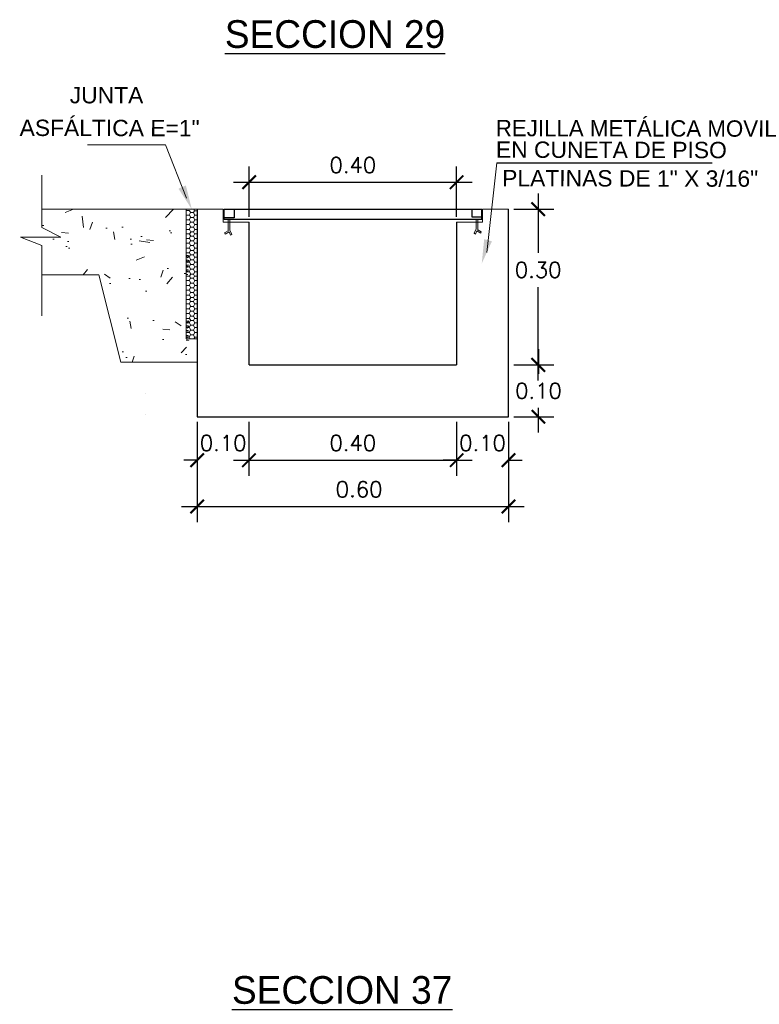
# Model space of a CAD drawing. Header units: millimetres. Extents: x -8931983 to 9630244, y 4 to 18563053.
# Tile 304 of 329: x 349713.68 to 349715.1, y 9282012.03 to 9282013.93. Entities that reach past the tile are written whole.
import ezdxf

# ---------------------------------------------------------------- set-up
doc = ezdxf.new("R2010")
doc.units = ezdxf.units.MM
doc.linetypes.add('ACAD_ISO02W100', pattern=[15, 12, -3])
doc.linetypes.add('DASHED2', pattern=[0.375, 0.25, -0.125])
for name, color, linetype, lineweight in [('0.2', 32, 'ACAD_ISO02W100', 0), ('linea fina 01', 189, 'Continuous', 0), ('PROYECCIONES-INT', 1, 'DASHED2', 5), ('TEXTO', 255, 'Continuous', 5)]:
    doc.layers.add(name, color=color, linetype=linetype, lineweight=lineweight)
doc.layers.add('ELEVACION-02', color=2, linetype='Continuous')
doc.layers.add('ELEVACION-03', color=3, linetype='Continuous')
doc.styles.add('MtXpl_Arial_Black', font='txt')
doc.styles.add('ROMANS-DIM', font='romans.shx')
doc.styles.add('VANO', font='swissl.ttf', dxfattribs={"height": 0.2})
doc.dimstyles.new('20_METRIC  ARCHITECTURAL', dxfattribs={"dimscale": 0.2, "dimtxt": 0.03, "dimasz": 0.13, "dimexe": 0.15, "dimexo": 0.05, "dimgap": 0.09, "dimtad": 1, "dimtih": 1, "dimtoh": 1, "dimzin": 0, "dimdsep": 46, "dimtxsty": 'ROMANS-DIM', "dimblk": 'ARCHTICK', "dimcen": 2, "dimdle": 0.15, "dimclrd": 9, "dimclre": 9, "dimadec": 0, "dimazin": 0, "dimtfac": 1, "dimtix": 1, "dimtofl": 0, "dimtmove": 0, "dimatfit": 3, "dimfxl": 1, "dimfrac": 2, "dimtolj": 1, "dimtzin": 0, "dimarcsym": 0})

# ---------------------------------------------------------------- blocks, each defined once
blk = doc.blocks.new('_ArchTick')
at = {"color": 0, "linetype": 'ByBlock', "const_width": 0.15}
blk.add_lwpolyline([(-0.5, -0.5), (0.5, 0.5)], dxfattribs=at)
blk = doc.blocks.new('*D3111')
at = {"color": 9, "lineweight": -2, "transparency": 16777216}
for p, q in [((349714.0179786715, 9282013.15217711), (349714.0179786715, 9282012.959439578)), ((349714.6179786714, 9282013.152177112), (349714.6179786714, 9282012.959439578)), ((349713.9879786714, 9282012.989439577), (349714.6479786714, 9282012.989439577))]:
    blk.add_line(p, q, dxfattribs=at)
at = {"layer": 'Defpoints', "color": 0, "lineweight": 30, "transparency": 16777216}
for p in [(349714.0179786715, 9282013.16217711, 10373.92595467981), (349714.6179786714, 9282013.16217711, 10373.92595467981), (349714.6179786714, 9282012.989439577)]:
    blk.add_point(p, dxfattribs=at)
at = {"color": 9, "lineweight": -2, "transparency": 16777216, "xscale": 0.026, "yscale": 0.026, "zscale": 0.026, "rotation": 180}
blk.add_blockref('_ArchTick', (349714.0179786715, 9282012.989439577), dxfattribs=at)
at = {"color": 9, "lineweight": -2, "transparency": 16777216, "xscale": 0.026, "yscale": 0.026, "zscale": 0.026}
blk.add_blockref('_ArchTick', (349714.6179786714, 9282012.989439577), dxfattribs=at)
at = {"color": 0, "lineweight": 0, "transparency": 16777216, "insert": (349714.329790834, 9282013.022439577), "char_height": 0.03, "attachment_point": 5, "style": 'ROMANS-DIM'}
blk.add_mtext('\\A1;0.60', dxfattribs=at)
blk = doc.blocks.new('*D3112')
at = {"color": 9, "lineweight": -2, "transparency": 16777216}
for p, q in [((349714.6751107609, 9282013.592177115), (349714.6751107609, 9282013.478177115)), ((349714.6279786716, 9282013.562177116), (349714.7051107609, 9282013.562177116)), ((349714.6751107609, 9282013.232177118), (349714.6751107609, 9282013.412177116)), ((349714.6279786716, 9282013.262177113), (349714.7051107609, 9282013.262177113))]:
    blk.add_line(p, q, dxfattribs=at)
at = {"layer": 'Defpoints', "color": 0, "lineweight": 30, "transparency": 16777216}
for p in [(349714.6179786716, 9282013.562177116, 5186.962977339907), (349714.6179786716, 9282013.262177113, 5186.962977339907), (349714.6751107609, 9282013.262177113)]:
    blk.add_point(p, dxfattribs=at)
at = {"color": 9, "lineweight": -2, "transparency": 16777216, "xscale": 0.026, "yscale": 0.026, "zscale": 0.026}
for p, rotation in [((349714.6751107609, 9282013.562177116), 90), ((349714.6751107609, 9282013.262177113), 270)]:
    blk.add_blockref('_ArchTick', p, dxfattribs=dict(at, rotation=rotation))
at = {"color": 0, "lineweight": 0, "transparency": 16777216, "insert": (349714.6751107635, 9282013.445177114), "char_height": 0.03, "attachment_point": 5, "style": 'ROMANS-DIM'}
blk.add_mtext('\\A1;0.30', dxfattribs=at)
blk = doc.blocks.new('*D3113')
at = {"color": 9, "lineweight": -2, "transparency": 16777216}
for p, q in [((349714.6754515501, 9282013.292177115), (349714.6754515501, 9282013.245177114)), ((349714.6279786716, 9282013.262177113), (349714.7054515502, 9282013.262177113)), ((349714.6754515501, 9282013.132177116), (349714.6754515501, 9282013.179177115)), ((349714.6279786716, 9282013.162177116), (349714.7054515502, 9282013.162177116))]:
    blk.add_line(p, q, dxfattribs=at)
at = {"layer": 'Defpoints', "color": 0, "lineweight": 30, "transparency": 16777216}
for p in [(349714.6179786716, 9282013.262177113), (349714.6179786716, 9282013.162177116), (349714.6754515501, 9282013.162177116)]:
    blk.add_point(p, dxfattribs=at)
at = {"color": 9, "lineweight": -2, "transparency": 16777216, "xscale": 0.026, "yscale": 0.026, "zscale": 0.026}
for p, rotation in [((349714.6754515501, 9282013.262177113), 90), ((349714.6754515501, 9282013.162177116), 270)]:
    blk.add_blockref('_ArchTick', p, dxfattribs=dict(at, rotation=rotation))
at = {"color": 0, "lineweight": 0, "transparency": 16777216, "insert": (349714.6754515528, 9282013.212177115), "char_height": 0.03, "attachment_point": 5, "style": 'ROMANS-DIM'}
blk.add_mtext('\\A1;0.10', dxfattribs=at)
blk = doc.blocks.new('*D3114')
at = {"color": 9, "lineweight": -2, "transparency": 16777216}
for p, q in [((349714.0179786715, 9282013.152177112), (349714.0179786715, 9282013.048626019)), ((349714.1176990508, 9282013.152177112), (349714.1176990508, 9282013.048626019)), ((349714.0179786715, 9282013.078626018), (349713.9919786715, 9282013.078626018)), ((349714.1176990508, 9282013.078626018), (349714.1436990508, 9282013.078626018))]:
    blk.add_line(p, q, dxfattribs=at)
at = {"layer": 'Defpoints', "color": 0, "lineweight": 30, "transparency": 16777216}
for p in [(349714.0179786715, 9282013.16217711, 5186.962977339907), (349714.1176990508, 9282013.16217711, 5186.962977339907), (349714.1176990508, 9282013.078626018)]:
    blk.add_point(p, dxfattribs=at)
at = {"color": 9, "lineweight": -2, "transparency": 16777216, "xscale": 0.026, "yscale": 0.026, "zscale": 0.026}
blk.add_blockref('_ArchTick', (349714.0179786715, 9282013.078626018), dxfattribs=at)
at = {"color": 9, "lineweight": -2, "transparency": 16777216, "xscale": 0.026, "yscale": 0.026, "zscale": 0.026, "rotation": 180}
blk.add_blockref('_ArchTick', (349714.1176990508, 9282013.078626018), dxfattribs=at)
at = {"color": 0, "lineweight": 0, "transparency": 16777216, "insert": (349714.0678388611, 9282013.11162602), "char_height": 0.03, "attachment_point": 5, "style": 'ROMANS-DIM'}
blk.add_mtext('\\A1;0.10', dxfattribs=at)
blk = doc.blocks.new('*D3115')
at = {"color": 9, "lineweight": -2, "transparency": 16777216}
for p, q in [((349714.1176990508, 9282013.152177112), (349714.1176990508, 9282013.048626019)), ((349714.5179786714, 9282013.152177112), (349714.5179786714, 9282013.048626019)), ((349714.0876990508, 9282013.078626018), (349714.5479786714, 9282013.078626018))]:
    blk.add_line(p, q, dxfattribs=at)
at = {"layer": 'Defpoints', "color": 0, "lineweight": 30, "transparency": 16777216}
for p in [(349714.1176990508, 9282013.16217711, 10373.92595467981), (349714.5179786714, 9282013.16217711, 5186.962977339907), (349714.5179786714, 9282013.078626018)]:
    blk.add_point(p, dxfattribs=at)
at = {"color": 9, "lineweight": -2, "transparency": 16777216, "xscale": 0.026, "yscale": 0.026, "zscale": 0.026, "rotation": 180}
blk.add_blockref('_ArchTick', (349714.1176990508, 9282013.078626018), dxfattribs=at)
at = {"color": 9, "lineweight": -2, "transparency": 16777216, "xscale": 0.026, "yscale": 0.026, "zscale": 0.026}
blk.add_blockref('_ArchTick', (349714.5179786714, 9282013.078626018), dxfattribs=at)
at = {"color": 0, "lineweight": 0, "transparency": 16777216, "insert": (349714.317838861, 9282013.11162602), "char_height": 0.03, "attachment_point": 5, "style": 'ROMANS-DIM'}
blk.add_mtext('\\A1;0.40', dxfattribs=at)
blk = doc.blocks.new('*D3116')
at = {"color": 9, "lineweight": -2, "transparency": 16777216}
for p, q in [((349714.5179786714, 9282013.152177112), (349714.5179786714, 9282013.048626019)), ((349714.6179786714, 9282013.152177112), (349714.6179786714, 9282013.048626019)), ((349714.5179786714, 9282013.078626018), (349714.4919786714, 9282013.078626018)), ((349714.6179786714, 9282013.078626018), (349714.6439786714, 9282013.078626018))]:
    blk.add_line(p, q, dxfattribs=at)
at = {"layer": 'Defpoints', "color": 0, "lineweight": 30, "transparency": 16777216}
for p in [(349714.5179786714, 9282013.16217711), (349714.6179786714, 9282013.16217711, 5186.962977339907), (349714.6179786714, 9282013.078626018)]:
    blk.add_point(p, dxfattribs=at)
at = {"color": 9, "lineweight": -2, "transparency": 16777216, "xscale": 0.026, "yscale": 0.026, "zscale": 0.026}
blk.add_blockref('_ArchTick', (349714.5179786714, 9282013.078626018), dxfattribs=at)
at = {"color": 9, "lineweight": -2, "transparency": 16777216, "xscale": 0.026, "yscale": 0.026, "zscale": 0.026, "rotation": 180}
blk.add_blockref('_ArchTick', (349714.6179786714, 9282013.078626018), dxfattribs=at)
at = {"color": 0, "lineweight": 0, "transparency": 16777216, "insert": (349714.5679786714, 9282013.11162602), "char_height": 0.03, "attachment_point": 5, "style": 'ROMANS-DIM'}
blk.add_mtext('\\A1;0.10', dxfattribs=at)
blk = doc.blocks.new('TEXTO 2')
at = {"color": 172}
blk.add_line((0.0287838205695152, 0.1938861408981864), (0.4438699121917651, 0.1938861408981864), dxfattribs=at)
at = {"layer": 'linea fina 01', "ltscale": 0.1}
blk.add_line((0.0100357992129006, 0.0209258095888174), (0.0287838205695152, 0.1938861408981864), dxfattribs=at)
blk.add_solid([(0.0195963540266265, 0.042733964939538), (0, 0), (0.0046774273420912, 0.0467795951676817)], dxfattribs=at)
at = {"layer": '0.2', "color": 251, "true_color": 0x636466, "style": 'VANO'}
for s, height, oblique, p in [('REJILLA METÁLICA MOVIL', 0.0315000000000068, 359.9999999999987, (0.0269306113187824, 0.245234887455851, 3120.62335572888)), ('EN CUNETA DE PISO', 0.0314999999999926, 359.9999999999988, (0.0272835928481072, 0.2037045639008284, 3120.62335572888)), ('PLATINAS DE 1" X 3/16"', 0.0315000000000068, 359.9999999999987, (0.0392951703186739, 0.1487344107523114, -5186.962977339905))]:
    blk.add_text(s, height=height, rotation=359.8799999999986, dxfattribs=dict(at, oblique=oblique)).set_placement(p)
blk = doc.blocks.new('*D3073')
at = {"color": 9, "lineweight": -2, "transparency": 16777216}
for p, q in [((349714.1179786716, 9282013.5471219), (349714.1179786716, 9282013.644164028)), ((349714.5179785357, 9282013.5471219), (349714.5179785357, 9282013.644164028)), ((349714.0879786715, 9282013.614164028), (349714.5479785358, 9282013.614164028))]:
    blk.add_line(p, q, dxfattribs=at)
at = {"layer": 'Defpoints', "color": 0, "lineweight": 30, "transparency": 16777216}
for p in [(349714.5179785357, 9282013.614164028), (349714.1179786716, 9282013.5371219), (349714.5179785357, 9282013.5371219)]:
    blk.add_point(p, dxfattribs=at)
at = {"color": 9, "lineweight": -2, "transparency": 16777216, "xscale": 0.026, "yscale": 0.026, "zscale": 0.026, "rotation": 180}
blk.add_blockref('_ArchTick', (349714.1179786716, 9282013.614164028), dxfattribs=at)
at = {"color": 9, "lineweight": -2, "transparency": 16777216, "xscale": 0.026, "yscale": 0.026, "zscale": 0.026}
blk.add_blockref('_ArchTick', (349714.5179785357, 9282013.614164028), dxfattribs=at)
at = {"color": 0, "lineweight": 0, "transparency": 16777216, "insert": (349714.3179786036, 9282013.647164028), "char_height": 0.03, "attachment_point": 5, "style": 'ROMANS-DIM'}
blk.add_mtext('\\A1;0.40', dxfattribs=at)
blk = doc.blocks.new('TEXTO 1')
at = {"layer": 'linea fina 01', "ltscale": 0.1}
for p, q in [((-0.0508167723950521, 0.1241394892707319), (-0.2010398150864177, 0.1241394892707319)), ((-0.0100357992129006, 0.0209258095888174), (-0.0508167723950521, 0.1241394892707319))]:
    blk.add_line(p, q, dxfattribs=at)
blk.add_solid([(-0.02553807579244, 0.0394717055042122), (0, 0), (-0.0113560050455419, 0.0456207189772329)], dxfattribs=at)
at = {"layer": '0.2', "color": 251, "true_color": 0x636466, "style": 'VANO', "oblique": 359.9999999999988}
for s, p in [('JUNTA', (-0.235123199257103, 0.2039847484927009, -5186.962977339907)), ('ASFÁLTICA E=1"', (-0.331776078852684, 0.1410587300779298, -5186.962977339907))]:
    blk.add_text(s, height=0.0314999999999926, rotation=359.8799999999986, dxfattribs=at).set_placement(p)
blk = doc.blocks.new('junta asfaltica')
at = {"lineweight": 0}
h = blk.add_hatch(dxfattribs=at)
h.set_pattern_fill('AR-CONC', scale=0.01, style=0)
h.set_pattern_definition([(50, (-0.1189008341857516, -0.0700673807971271), (0.1639662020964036, -0.0143451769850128), [0.017145, -0.188595]), (355, (-0.1189008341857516, -0.0700673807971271), (-0.0317190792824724, 0.1719511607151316), [0.013716, -0.150876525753]), (100.4514446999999, (-0.1052370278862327, -0.0712628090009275), (0.1322471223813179, 0.1576059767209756), [0.01457100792, -0.1602812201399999]), (46.1842, (-0.1189008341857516, -0.0243473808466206), (0.2439711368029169, -0.0378380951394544), [0.0257175, -0.2828925]), (96.6355576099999, (-0.0985699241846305, -0.0275005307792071), (0.2136637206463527, 0.2226835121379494), [0.021856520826, -0.240422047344]), (351.18415117, (-0.1189008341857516, -0.0243473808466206), (0.2136637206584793, 0.2226835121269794), [0.020573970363, -0.226313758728]), (21, (-0.0960408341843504, -0.0357773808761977), (0.1364529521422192, -0.0920386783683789), [0.017145, -0.188595]), (326, (-0.0960408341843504, -0.0357773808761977), (0.0556218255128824, 0.1657691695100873), [0.013716, -0.150876]), (71.45144499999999, (-0.0846697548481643, -0.0434472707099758), (0.1920747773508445, 0.0737304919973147), [0.01457100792, -0.16028094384]), (37.5, (-0.1189008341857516, -0.0700673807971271), (0.0027797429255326, 0.0760995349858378), [0, -0.1490472, 0, -0.153162, 0, -0.1514475]), (7.499999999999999, (-0.1189008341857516, -0.0700673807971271), (0.0601376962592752, 0.0901625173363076), [0, -0.0873252, 0, -0.1456182, 0, -0.0577215]), (327.5, (-0.1698786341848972, -0.0700673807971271), (0.1220315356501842, -0.0051558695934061), [0, -0.05715, 0, -0.178308, 0, -0.236601]), (317.5, (-0.1927386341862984, -0.0700673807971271), (0.1333162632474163, 0.0228838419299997), [0, -0.074295, 0, -0.1184148, 0, -0.168021])])
h.paths.add_polyline_path([(-0.0210516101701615, 2.68221356e-08), (-0.2996047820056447, 2.68221356e-08), (-0.2996047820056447, -0.0354425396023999), (-0.2629513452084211, -0.0536842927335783), (-0.3405718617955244, -0.0536842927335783), (-0.2996047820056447, -0.0698087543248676), (-0.2996047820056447, -0.1263088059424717), (-0.1894634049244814, -0.1263088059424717), (-0.1473604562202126, -0.2947206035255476), (-0.0210516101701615, -0.2947206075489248)])
h = blk.add_hatch(dxfattribs=at)
h.set_pattern_fill('HONEY', scale=0.0187124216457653, angle=180, style=0)
h.set_pattern_definition([(360, (-1344.435306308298, 712.0165321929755), (0.0080206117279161, -0.0046307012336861), [0.0053470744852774, -0.0106941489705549]), (240, (-1344.435306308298, 712.0165321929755), (-0.0080206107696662, -0.0046307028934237), [0.0053470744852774, -0.0106941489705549]), (300, (-1344.435306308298, 712.0165321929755), (9.5825e-10, -0.0092614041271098), [-0.0106941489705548, 0.0053470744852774])])
h.paths.add_polyline_path([(-0.0210514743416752, -0.0843195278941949), (-0.0210514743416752, -0.1264220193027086), (-0.0160414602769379, -0.1264220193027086), (-0.0160414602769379, -0.0843195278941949)])
h = blk.add_hatch(dxfattribs=at)
h.set_pattern_fill('HONEY', scale=0.0187124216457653, angle=180, style=0)
h.set_pattern_definition([(360, (-1344.435306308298, 711.8902233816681), (0.0080206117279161, -0.0046307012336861), [0.0053470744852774, -0.0106941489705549]), (240, (-1344.435306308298, 711.8902233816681), (-0.0080206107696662, -0.0046307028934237), [0.0053470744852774, -0.0106941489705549]), (300, (-1344.435306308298, 711.8902233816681), (9.5825e-10, -0.0092614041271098), [-0.0106941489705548, 0.0053470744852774])])
h.paths.add_polyline_path([(-0.0210514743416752, -0.2106283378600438), (-0.0210514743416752, -0.2527308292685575), (-0.0160414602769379, -0.2527308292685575), (-0.0160414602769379, -0.2106283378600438)])
at = {"color": 7, "linetype": 'ByBlock', "lineweight": 0}
for p, q in [((-0.2996047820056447, 0.0657418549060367), (-0.2996047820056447, -0.0354425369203)), ((-0.2996047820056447, -0.0354425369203), (-0.2629513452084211, -0.0536842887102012)), ((-0.2629513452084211, -0.0536842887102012), (-0.3405718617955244, -0.0536842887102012)), ((-0.3405718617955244, -0.0536842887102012), (-0.2996047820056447, -0.0698087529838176)), ((-0.2996047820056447, -0.0698087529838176), (-0.2996047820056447, -0.2053593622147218))]:
    blk.add_line(p, q, dxfattribs=at)
at = {"color": 7, "lineweight": 0}
for p, q in [((-0.2996047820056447, 2.81631856e-08), (-0.0210516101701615, 2.81631856e-08)), ((-0.0210514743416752, 0), (0, 0)), ((-0.0210514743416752, 0), (-0.0210514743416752, -0.25)), ((-0.0066348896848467, 0), (-0.0049328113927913, -0.0029480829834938)), ((-1.357866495e-07, -0.2947206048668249), (-1.357866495e-07, 0)), ((-0.0210515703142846, -0.010682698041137), (-0.0205355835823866, -0.0115764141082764)), ((-0.020682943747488, -0.0112982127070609), (-0.0210515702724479, -0.0119366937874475)), ((-0.0148197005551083, -0.0027724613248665), (-0.0210514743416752, -0.0027724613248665)), ((-0.0203683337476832, -0.0113096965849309), (-0.0150212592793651, -0.0113096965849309)), ((-0.0126623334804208, -0.0066675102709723), (-0.0153358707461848, -0.0112982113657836)), ((-0.0126623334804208, -0.0159289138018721), (-0.0153358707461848, -0.0205596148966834)), ((-0.0151885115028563, -0.0115764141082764), (-0.0125149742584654, -0.0162071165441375)), ((-0.0148361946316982, -0.0029252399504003), (-0.0125149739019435, -0.0069457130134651)), ((-0.0123477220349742, -0.0066789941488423), (-0.0070006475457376, -0.0066789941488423)), ((-0.0123477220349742, -0.0159403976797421), (-0.0070006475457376, -0.0159403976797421)), ((-0.0051546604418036, -0.0029252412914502), (-0.0073152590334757, -0.0066675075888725)), ((-0.0046417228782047, -0.0112982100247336), (-0.0073152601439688, -0.0159289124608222)), ((-0.0071679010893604, -0.0069457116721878), (-0.0044943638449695, -0.0115764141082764)), ((-0.0071678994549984, -0.0162071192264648), (-0.004494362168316, -0.0208378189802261)), ((-0.0051235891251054, -0.0029047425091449), (2.09184e-11, -0.0029047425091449)), ((-0.0043271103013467, -0.0113096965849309), (-9.55119503e-08, -0.0113096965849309)), ((-0.0210515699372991, -0.0199441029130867), (-0.0205355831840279, -0.0208378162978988)), ((-0.0206829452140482, -0.0205596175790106), (-0.0210515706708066, -0.0211980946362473)), ((-0.0210515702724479, -0.0292055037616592), (-0.0205355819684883, -0.0300992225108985)), ((-0.0206829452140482, -0.0298210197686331), (-0.0210515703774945, -0.0304594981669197)), ((-0.0203683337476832, -0.0205710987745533), (-0.0150212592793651, -0.0205710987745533)), ((-0.0203683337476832, -0.0298325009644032), (-0.0150212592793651, -0.0298325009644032)), ((-0.012662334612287, -0.0251903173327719), (-0.0153358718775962, -0.0298210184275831)), ((-0.012662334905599, -0.0344517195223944), (-0.0153358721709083, -0.0390824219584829)), ((-0.0151885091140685, -0.0208378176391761), (-0.0125149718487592, -0.0254685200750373)), ((-0.0151885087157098, -0.0300992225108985), (-0.0125149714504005, -0.0347299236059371)), ((-0.0123477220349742, -0.0252017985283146), (-0.0070006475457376, -0.0252017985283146)), ((-0.0123477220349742, -0.0344632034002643), (-0.0070006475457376, -0.0344632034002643)), ((-0.0046417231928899, -0.0205596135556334), (-0.0073152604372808, -0.0251903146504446)), ((-0.0046417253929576, -0.0298210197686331), (-0.0073152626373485, -0.0344517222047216)), ((-0.0071678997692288, -0.0254685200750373), (-0.0044943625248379, -0.0300992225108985)), ((-0.007167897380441, -0.034729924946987), (-0.004494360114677, -0.0393606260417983)), ((-0.0043271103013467, -0.0205710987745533), (-9.55119503e-08, -0.0205710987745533)), ((-0.0043271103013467, -0.0298325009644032), (-9.55537871e-08, -0.0298325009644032)), ((-0.0210515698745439, -0.038466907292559), (-0.0205355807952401, -0.0393606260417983)), ((-0.0206829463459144, -0.0390824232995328), (-0.0210515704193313, -0.0397208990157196)), ((-0.0210515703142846, -0.0557221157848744), (-0.0205355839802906, -0.0566158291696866)), ((-0.020682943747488, -0.056337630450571), (-0.0210515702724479, -0.056976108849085)), ((-0.0149139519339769, -0.0477837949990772), (-0.0206632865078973, -0.0477837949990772)), ((-0.0203683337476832, -0.0390939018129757), (-0.0150212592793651, -0.0390939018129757)), ((-0.0203683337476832, -0.056349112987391), (-0.0150212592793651, -0.056349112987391)), ((-0.0126623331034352, -0.0517069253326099), (-0.0153358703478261, -0.0563376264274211)), ((-0.0151885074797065, -0.0393606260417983), (-0.0125149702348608, -0.0439913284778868)), ((-0.0151885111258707, -0.0566158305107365), (-0.0125149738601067, -0.061246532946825)), ((-0.0125149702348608, -0.0439913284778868), (-0.014899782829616, -0.0475884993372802)), ((-0.0148361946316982, -0.0479646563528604), (-0.0125149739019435, -0.0519851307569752)), ((-0.0123477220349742, -0.0437246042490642), (-0.0070006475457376, -0.0437246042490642)), ((-0.0123477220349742, -0.0517184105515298), (-0.0070006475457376, -0.0517184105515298)), ((-0.0046417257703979, -0.0390824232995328), (-0.0073152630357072, -0.043713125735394)), ((-0.0051546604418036, -0.0479646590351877), (-0.0073152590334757, -0.0517069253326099)), ((-0.0046417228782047, -0.0563376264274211), (-0.0073152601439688, -0.0609683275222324)), ((-0.0071679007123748, -0.0519851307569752), (-0.0044943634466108, -0.0566158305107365)), ((-0.0069412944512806, -0.0439446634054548), (-0.0051814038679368, -0.0474320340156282)), ((-0.0052986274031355, -0.0476877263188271), (2.09184e-11, -0.0476877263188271)), ((-0.0043271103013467, -0.0390939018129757), (-9.55537871e-08, -0.0390939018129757)), ((-0.0043271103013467, -0.056349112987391), (-9.55119503e-08, -0.056349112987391)), ((-0.0210515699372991, -0.0649835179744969), (-0.0205355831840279, -0.0658772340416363)), ((-0.0206829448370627, -0.0655990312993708), (-0.0210515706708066, -0.0662375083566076)), ((-0.0210515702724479, -0.0742449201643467), (-0.0205355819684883, -0.075138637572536)), ((-0.0206829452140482, -0.0748604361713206), (-0.0210515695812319, -0.0754989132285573)), ((-0.0203683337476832, -0.0656105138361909), (-0.0150212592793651, -0.0656105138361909)), ((-0.0203683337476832, -0.0748719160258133), (-0.0150212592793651, -0.0748719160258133)), ((-0.0126623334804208, -0.0609683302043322), (-0.0153358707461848, -0.0655990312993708)), ((-0.012662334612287, -0.0702297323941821), (-0.0153358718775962, -0.0748604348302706)), ((-0.015188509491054, -0.0658772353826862), (-0.0125149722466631, -0.0705079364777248)), ((-0.0151885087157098, -0.075138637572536), (-0.0125149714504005, -0.0797693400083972)), ((-0.0123477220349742, -0.0609798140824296), (-0.0070006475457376, -0.0609798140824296)), ((-0.0123477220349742, -0.0702412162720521), (-0.0070006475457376, -0.0702412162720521)), ((-0.0046417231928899, -0.0655990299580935), (-0.0073152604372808, -0.0702297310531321)), ((-0.0046417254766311, -0.0748604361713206), (-0.0073152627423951, -0.0794911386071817)), ((-0.0071678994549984, -0.061246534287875), (-0.004494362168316, -0.0658772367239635)), ((-0.0071678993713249, -0.0705079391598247), (-0.0044943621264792, -0.075138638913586)), ((-0.0043271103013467, -0.0656105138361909), (-9.55119503e-08, -0.0656105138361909)), ((-0.0043271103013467, -0.0748719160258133), (-9.55537871e-08, -0.0748719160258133)), ((-0.0210515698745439, -0.0835063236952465), (-0.0206477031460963, -0.0842058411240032)), ((-0.0210515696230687, -0.0920769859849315), (-0.0205355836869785, -0.092970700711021)), ((-0.0206829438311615, -0.0926924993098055), (-0.0210515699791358, -0.0933309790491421)), ((-0.0206829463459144, -0.084121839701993), (-0.0207314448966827, -0.0842058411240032)), ((-0.0203683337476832, -0.0841333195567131), (-0.0150212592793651, -0.0841333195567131)), ((-0.0203683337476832, -0.0927039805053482), (-0.0150212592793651, -0.0927039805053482)), ((-0.012662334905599, -0.0794911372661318), (-0.0153358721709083, -0.0841218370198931)), ((-0.0126623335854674, -0.088061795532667), (-0.0153358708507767, -0.0926924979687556)), ((-0.015188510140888, -0.092970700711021), (-0.0125149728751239, -0.0976014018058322)), ((-0.0148361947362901, -0.0843195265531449), (-0.0125149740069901, -0.0883399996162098)), ((-0.0123477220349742, -0.0795026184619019), (-0.0070006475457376, -0.0795026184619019)), ((-0.0123477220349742, -0.088073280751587), (-0.0070006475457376, -0.088073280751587)), ((-0.0051546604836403, -0.0843195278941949), (-0.0073152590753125, -0.0880617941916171)), ((-0.0046417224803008, -0.0926924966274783), (-0.0073152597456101, -0.0973231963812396)), ((-0.0071678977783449, -0.0797693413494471), (-0.0046064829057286, -0.0842058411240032)), ((-0.0071679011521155, -0.0883399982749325), (-0.0044943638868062, -0.0929706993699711)), ((-0.0043271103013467, -0.0841333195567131), (-9.55537871e-08, -0.0841333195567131)), ((-0.0043271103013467, -0.0927039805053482), (-9.55119503e-08, -0.0927039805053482)), ((-0.0210515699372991, -0.1013383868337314), (-0.0205355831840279, -0.1022321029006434)), ((-0.0206829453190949, -0.101953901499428), (-0.0210515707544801, -0.1025923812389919)), ((-0.0210515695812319, -0.1105997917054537), (-0.0205355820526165, -0.1114935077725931)), ((-0.0206829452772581, -0.1112153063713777), (-0.0210515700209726, -0.1118537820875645)), ((-0.0203683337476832, -0.101965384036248), (-0.0150212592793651, -0.101965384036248)), ((-0.0203683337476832, -0.1112267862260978), (-0.0150212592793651, -0.1112267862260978)), ((-0.0126623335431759, -0.0973232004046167), (-0.0153358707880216, -0.101953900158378)), ((-0.0126623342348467, -0.1065846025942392), (-0.0153358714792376, -0.1112153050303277)), ((-0.015188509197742, -0.1022321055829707), (-0.0125149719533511, -0.1068628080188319)), ((-0.0151885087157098, -0.1114935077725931), (-0.0125149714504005, -0.1161242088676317)), ((-0.0123477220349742, -0.0973346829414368), (-0.0070006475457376, -0.0973346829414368)), ((-0.0123477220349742, -0.1065960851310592), (-0.0070006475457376, -0.1065960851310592)), ((-0.0046417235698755, -0.1019538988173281), (-0.0073152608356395, -0.1065846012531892)), ((-0.0046417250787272, -0.1112153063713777), (-0.0073152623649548, -0.115846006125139)), ((-0.0071678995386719, -0.0976014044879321), (-0.0044943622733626, -0.1022321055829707)), ((-0.0071678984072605, -0.1068628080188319), (-0.0044943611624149, -0.1114935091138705)), ((-0.0043271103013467, -0.101965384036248), (-9.55119503e-08, -0.101965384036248)), ((-0.0043271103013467, -0.1112267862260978), (-9.55537871e-08, -0.1112267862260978)), ((-0.1894634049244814, -0.1263088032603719), (-0.2996047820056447, -0.1263088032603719)), ((-0.1473604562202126, -0.2947206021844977), (-0.1894634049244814, -0.1263088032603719)), ((-0.0210515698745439, -0.1198611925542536), (-0.0205355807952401, -0.1207549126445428)), ((-0.0206829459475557, -0.1204767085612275), (-0.0210515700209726, -0.121115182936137)), ((-0.0148197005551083, -0.1290812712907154), (-0.0210514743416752, -0.1290812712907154)), ((-0.0203683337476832, -0.1204881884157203), (-0.0150212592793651, -0.1204881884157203)), ((-0.0126623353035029, -0.115846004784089), (-0.015335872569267, -0.1204767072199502)), ((-0.0151885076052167, -0.1207549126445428), (-0.0125149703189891, -0.1253856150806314)), ((-0.0148361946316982, -0.1292340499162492), (-0.0125149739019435, -0.133254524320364)), ((-0.0129228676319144, -0.1255586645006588), (-0.0148348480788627, -0.1288070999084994)), ((-0.0123477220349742, -0.115857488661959), (-0.0070006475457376, -0.115857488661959)), ((-0.0123477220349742, -0.1251188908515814), (-0.0070006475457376, -0.1251188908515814)), ((-0.0073218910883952, -0.1251188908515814), (-0.0049328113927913, -0.1292568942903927)), ((-0.0046417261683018, -0.1204767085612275), (-0.0073152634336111, -0.1251074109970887)), ((-0.0051546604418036, -0.1292340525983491), (-0.0073152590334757, -0.1329763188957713)), ((-0.0071678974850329, -0.1161242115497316), (-0.0044943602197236, -0.1207549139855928)), ((-0.0051235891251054, -0.1292135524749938), (2.09184e-11, -0.1292135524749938)), ((-0.0043271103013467, -0.1204881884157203), (-9.55537871e-08, -0.1204881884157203)), ((-0.0210515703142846, -0.1369915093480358), (-0.0205355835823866, -0.1378852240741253)), ((-0.020682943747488, -0.1376070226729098), (-0.0210515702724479, -0.1382455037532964)), ((-0.0210515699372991, -0.1462529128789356), (-0.0205355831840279, -0.1471466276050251)), ((-0.0206829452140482, -0.1468684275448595), (-0.0210515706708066, -0.1475069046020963)), ((-0.0203683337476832, -0.1376185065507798), (-0.0150212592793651, -0.1376185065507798)), ((-0.0203683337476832, -0.1468799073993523), (-0.0150212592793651, -0.1468799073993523)), ((-0.0126623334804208, -0.1329763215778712), (-0.0153358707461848, -0.1376070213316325)), ((-0.0126623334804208, -0.142237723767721), (-0.0153358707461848, -0.1468684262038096)), ((-0.012662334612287, -0.1514991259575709), (-0.0153358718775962, -0.156129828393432)), ((-0.0151885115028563, -0.1378852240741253), (-0.0125149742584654, -0.1425159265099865)), ((-0.0151885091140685, -0.147146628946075), (-0.0125149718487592, -0.1517773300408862)), ((-0.0123477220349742, -0.1329878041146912), (-0.0070006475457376, -0.1329878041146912)), ((-0.0123477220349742, -0.1422492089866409), (-0.0070006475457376, -0.1422492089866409)), ((-0.0123477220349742, -0.1515106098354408), (-0.0070006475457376, -0.1515106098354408)), ((-0.0046417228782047, -0.1376070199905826), (-0.0073152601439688, -0.1422377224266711)), ((-0.0046417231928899, -0.1468684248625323), (-0.0073152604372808, -0.1514991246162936)), ((-0.0071679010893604, -0.1332545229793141), (-0.0044943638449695, -0.1378852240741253)), ((-0.0071678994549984, -0.1425159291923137), (-0.004494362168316, -0.1471466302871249)), ((-0.0043271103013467, -0.1376185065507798), (-9.55119503e-08, -0.1376185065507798)), ((-0.0043271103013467, -0.1468799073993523), (-9.55119503e-08, -0.1468799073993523)), ((-0.0210515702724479, -0.1555143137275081), (-0.0205355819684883, -0.1564080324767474)), ((-0.0206829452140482, -0.156129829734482), (-0.0210515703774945, -0.156768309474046)), ((-0.0210515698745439, -0.1647757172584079), (-0.0205355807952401, -0.1656694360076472)), ((-0.0206829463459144, -0.1653912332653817), (-0.0210515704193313, -0.1660297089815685)), ((-0.0203683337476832, -0.1561413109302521), (-0.0150212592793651, -0.1561413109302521)), ((-0.0203683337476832, -0.1654027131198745), (-0.0150212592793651, -0.1654027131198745)), ((-0.012662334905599, -0.1607605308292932), (-0.0153358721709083, -0.1653912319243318)), ((-0.0151885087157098, -0.1564080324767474), (-0.0125149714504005, -0.1610387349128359)), ((-0.0151885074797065, -0.1656694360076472), (-0.0125149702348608, -0.1703001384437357)), ((-0.0125149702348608, -0.1703001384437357), (-0.014899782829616, -0.1738973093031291)), ((-0.0123477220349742, -0.1607720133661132), (-0.0070006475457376, -0.1607720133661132)), ((-0.0123477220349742, -0.1700334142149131), (-0.0070006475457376, -0.1700334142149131)), ((-0.0046417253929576, -0.156129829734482), (-0.0073152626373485, -0.1607605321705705)), ((-0.0046417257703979, -0.1653912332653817), (-0.0073152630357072, -0.1700219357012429)), ((-0.0071678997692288, -0.1517773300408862), (-0.0044943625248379, -0.1564080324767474)), ((-0.007167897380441, -0.1610387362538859), (-0.004494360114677, -0.1656694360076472)), ((-0.0069412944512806, -0.1702534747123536), (-0.0051814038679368, -0.1737408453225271)), ((-0.0043271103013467, -0.1561413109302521), (-9.55537871e-08, -0.1561413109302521)), ((-0.0043271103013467, -0.1654027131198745), (-9.55537871e-08, -0.1654027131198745)), ((-0.0210515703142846, -0.1820309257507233), (-0.0205355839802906, -0.1829246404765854)), ((-0.020682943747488, -0.1826464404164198), (-0.0210515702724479, -0.1832849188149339)), ((-0.0149139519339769, -0.1740926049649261), (-0.0206632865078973, -0.1740926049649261)), ((-0.0203683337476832, -0.1826579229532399), (-0.0150212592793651, -0.1826579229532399)), ((-0.0126623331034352, -0.1780157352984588), (-0.0153358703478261, -0.18264643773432)), ((-0.0126623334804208, -0.1872771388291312), (-0.0153358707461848, -0.1919078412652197)), ((-0.0151885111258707, -0.1829246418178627), (-0.0125149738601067, -0.1875553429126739)), ((-0.0148361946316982, -0.1742734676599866), (-0.0125149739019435, -0.1782939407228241)), ((-0.0123477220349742, -0.1780272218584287), (-0.0070006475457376, -0.1780272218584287)), ((-0.0123477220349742, -0.1872886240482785), (-0.0070006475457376, -0.1872886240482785)), ((-0.0051546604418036, -0.1742734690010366), (-0.0073152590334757, -0.1780157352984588)), ((-0.0046417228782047, -0.18264643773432), (-0.0073152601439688, -0.1872771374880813)), ((-0.0071679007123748, -0.1782939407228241), (-0.0044943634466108, -0.1829246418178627)), ((-0.0071678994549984, -0.1875553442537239), (-0.004494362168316, -0.1921860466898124)), ((-0.0052986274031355, -0.173996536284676), (2.09184e-11, -0.173996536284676)), ((-0.0043271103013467, -0.1826579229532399), (-9.55119503e-08, -0.1826579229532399)), ((-0.0210515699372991, -0.1912923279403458), (-0.0205355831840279, -0.1921860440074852)), ((-0.0206829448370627, -0.1919078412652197), (-0.0210515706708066, -0.1925463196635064)), ((-0.0210515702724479, -0.2005537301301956), (-0.0205355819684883, -0.2014474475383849)), ((-0.0206829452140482, -0.2011692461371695), (-0.0210515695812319, -0.2018077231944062)), ((-0.0203683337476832, -0.1919193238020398), (-0.0150212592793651, -0.1919193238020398)), ((-0.0203683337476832, -0.2011807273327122), (-0.0150212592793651, -0.2011807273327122)), ((-0.012662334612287, -0.1965385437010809), (-0.0153358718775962, -0.2011692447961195)), ((-0.012662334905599, -0.2057999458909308), (-0.0153358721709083, -0.2104306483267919)), ((-0.015188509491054, -0.1921860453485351), (-0.0125149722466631, -0.1968167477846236)), ((-0.0151885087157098, -0.2014474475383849), (-0.0125149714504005, -0.2060781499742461)), ((-0.0123477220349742, -0.196550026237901), (-0.0070006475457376, -0.196550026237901)), ((-0.0123477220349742, -0.2058114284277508), (-0.0070006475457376, -0.2058114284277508)), ((-0.0046417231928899, -0.1919078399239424), (-0.0073152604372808, -0.196538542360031)), ((-0.0046417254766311, -0.2011692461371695), (-0.0073152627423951, -0.2057999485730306)), ((-0.0071678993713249, -0.1968167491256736), (-0.0044943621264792, -0.2014474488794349)), ((-0.0071678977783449, -0.206078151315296), (-0.0046064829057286, -0.2105146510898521)), ((-0.0043271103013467, -0.1919193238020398), (-9.55119503e-08, -0.1919193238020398)), ((-0.0043271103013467, -0.2011807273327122), (-9.55537871e-08, -0.2011807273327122)), ((-0.0210515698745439, -0.2098151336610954), (-0.0206477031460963, -0.2105146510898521)), ((-0.0210515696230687, -0.2183857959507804), (-0.0205355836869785, -0.2192795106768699)), ((-0.0206829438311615, -0.2190013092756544), (-0.0210515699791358, -0.219639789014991)), ((-0.0206829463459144, -0.2104306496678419), (-0.0207314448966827, -0.2105146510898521)), ((-0.0203683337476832, -0.210442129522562), (-0.0150212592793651, -0.210442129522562)), ((-0.0203683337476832, -0.2190127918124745), (-0.0150212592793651, -0.2190127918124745)), ((-0.0126623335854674, -0.2143706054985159), (-0.0153358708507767, -0.2190013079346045)), ((-0.0126623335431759, -0.2236320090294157), (-0.0153358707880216, -0.2282627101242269)), ((-0.015188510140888, -0.2192795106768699), (-0.0125149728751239, -0.2239102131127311)), ((-0.0148361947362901, -0.2106283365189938), (-0.0125149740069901, -0.2146488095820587)), ((-0.0123477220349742, -0.2143820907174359), (-0.0070006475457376, -0.2143820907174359)), ((-0.0123477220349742, -0.2236434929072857), (-0.0070006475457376, -0.2236434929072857)), ((-0.0051546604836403, -0.2106283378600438), (-0.0073152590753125, -0.214370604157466)), ((-0.0046417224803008, -0.2190013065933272), (-0.0073152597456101, -0.2236320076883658)), ((-0.0071679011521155, -0.2146488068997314), (-0.0044943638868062, -0.21927950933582)), ((-0.0071678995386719, -0.223910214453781), (-0.0044943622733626, -0.2285409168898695)), ((-0.0043271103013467, -0.210442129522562), (-9.55537871e-08, -0.210442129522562)), ((-0.0043271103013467, -0.2190127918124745), (-9.55119503e-08, -0.2190127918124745)), ((-0.0210515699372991, -0.2276471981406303), (-0.0205355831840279, -0.2285409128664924)), ((-0.0206829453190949, -0.2282627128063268), (-0.0210515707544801, -0.2289011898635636)), ((-0.0210515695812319, -0.2369086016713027), (-0.0205355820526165, -0.2378023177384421)), ((-0.0206829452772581, -0.2375241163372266), (-0.0210515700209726, -0.2381625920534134)), ((-0.0210515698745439, -0.2461700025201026), (-0.0205355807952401, -0.2470637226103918)), ((-0.0203683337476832, -0.2282741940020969), (-0.0150212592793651, -0.2282741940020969)), ((-0.0203683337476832, -0.2375355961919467), (-0.0150212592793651, -0.2375355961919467)), ((-0.0126623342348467, -0.2328934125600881), (-0.0153358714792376, -0.2375241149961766)), ((-0.0126623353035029, -0.2421548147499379), (-0.015335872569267, -0.2467855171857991)), ((-0.015188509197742, -0.2285409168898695), (-0.0125149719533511, -0.2331716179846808)), ((-0.0151885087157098, -0.2378023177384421), (-0.0125149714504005, -0.2424330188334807)), ((-0.0123477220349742, -0.2329048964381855), (-0.0070006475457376, -0.2329048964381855)), ((-0.0123477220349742, -0.2421662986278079), (-0.0070006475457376, -0.2421662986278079)), ((-0.0046417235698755, -0.228262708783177), (-0.0073152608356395, -0.2328934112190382)), ((-0.0046417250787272, -0.2375241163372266), (-0.0073152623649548, -0.2421548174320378)), ((-0.0071678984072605, -0.2331716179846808), (-0.0044943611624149, -0.2378023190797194)), ((-0.0071678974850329, -0.2424330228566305), (-0.0044943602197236, -0.2470637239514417)), ((-0.0043271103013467, -0.2282741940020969), (-9.55119503e-08, -0.2282741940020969)), ((-0.0043271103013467, -0.2375355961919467), (-9.55537871e-08, -0.2375355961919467)), ((-0.0206829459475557, -0.2467855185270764), (-0.0210515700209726, -0.2474239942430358)), ((-0.0210514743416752, -0.25), (-1.357866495e-07, -0.25)), ((-0.0203683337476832, -0.2467969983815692), (-0.0150212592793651, -0.2467969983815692)), ((-0.0151885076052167, -0.2470637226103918), (-0.0134932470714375, -0.25)), ((-0.0046417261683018, -0.2467855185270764), (-0.0064976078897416, -0.25)), ((-0.0043271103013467, -0.2467969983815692), (-9.55537871e-08, -0.2467969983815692)), ((-1.357866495e-07, -0.2947206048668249), (-0.1473604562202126, -0.2947206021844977))]:
    blk.add_line(p, q, dxfattribs=at)
blk.add_blockref('TEXTO 1', (-0.0105257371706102, 0), dxfattribs=at)
blk = doc.blocks.new('rejilla de metal')
at = {"layer": 'ELEVACION-02', "color": 1}
for p, q in [((-0.2483340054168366, 0), (-0.2483340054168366, 0.0199046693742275)), ((0.2483340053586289, 0.0053772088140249), (0.2483340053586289, 0.0199046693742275))]:
    blk.add_line(p, q, dxfattribs=at)
at = {"layer": 'ELEVACION-03', "color": 1}
for p, q in [((-0.2483340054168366, 0.0199046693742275), (0.2483340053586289, 0.0199046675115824)), ((-0.2289253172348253, 0.0199046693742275), (-0.2289253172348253, 0.0031007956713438)), ((0.2289253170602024, 0.0199046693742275), (0.2289253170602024, 0.0053772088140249)), ((-0.2289253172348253, 0.0031007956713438), (-0.2483340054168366, 0.0031007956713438)), ((0.2483340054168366, 0), (-0.2483340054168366, 0)), ((0.2289253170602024, 0.0053772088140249), (0.2483340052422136, 0.0053772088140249)), ((0.2483340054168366, 0), (0.2483340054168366, 0.0053772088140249))]:
    blk.add_line(p, q, dxfattribs=at)
at = {"layer": 'PROYECCIONES-INT', "ltscale": 0.3}
for p, q in [((-0.2402679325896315, -0.0218845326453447), (-0.2402679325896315, 0)), ((-0.2402679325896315, -0.0218845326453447), (-0.2402679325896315, 0)), ((-0.2371671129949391, -0.0203853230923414), (-0.2371671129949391, 0)), ((-0.2371671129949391, -0.0203853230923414), (-0.2371671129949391, 0)), ((0.2373829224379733, -0.0181089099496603), (0.2373829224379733, 0)), ((0.2373829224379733, -0.0181089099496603), (0.2373829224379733, 0)), ((0.2404837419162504, -0.0196081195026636), (0.2404837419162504, 0))]:
    blk.add_line(p, q, dxfattribs=at)
at = {"layer": 'PROYECCIONES-INT'}
for p, q in [((0.2373829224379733, -0.0181089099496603), (0.2336222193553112, -0.0263729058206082)), ((-0.2472569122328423, -0.0256648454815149), (-0.2402679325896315, -0.0218845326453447)), ((-0.2472569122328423, -0.0256648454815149), (-0.2402679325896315, -0.0218845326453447)), ((-0.2461303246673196, -0.0282514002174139), (-0.2472569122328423, -0.0256648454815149)), ((-0.2461303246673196, -0.0282514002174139), (-0.2472569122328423, -0.0256648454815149)), ((-0.2386417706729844, -0.0237415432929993), (-0.2461303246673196, -0.0282514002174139)), ((-0.2386417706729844, -0.0237415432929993), (-0.2461303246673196, -0.0282514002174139)), ((-0.2359909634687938, -0.0301083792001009), (-0.2386417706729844, -0.0237415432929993)), ((-0.2359909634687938, -0.0301083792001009), (-0.2386417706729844, -0.0237415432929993)), ((-0.2371671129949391, -0.0203853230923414), (-0.2334064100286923, -0.0286493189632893)), ((-0.2334064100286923, -0.0286493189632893), (-0.2359909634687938, -0.0301083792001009)), ((-0.2334064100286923, -0.0286493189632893), (-0.2359909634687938, -0.0301083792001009)), ((0.2336222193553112, -0.0263729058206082), (0.236206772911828, -0.0278319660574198)), ((0.236206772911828, -0.0278319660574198), (0.2388575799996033, -0.0214651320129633)), ((0.2388575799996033, -0.0214651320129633), (0.2463461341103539, -0.0259749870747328)), ((0.2474727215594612, -0.0233884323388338), (0.2404837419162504, -0.0196081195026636)), ((0.2474727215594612, -0.0233884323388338), (0.2404837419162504, -0.0196081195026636)), ((0.2463461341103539, -0.0259749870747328), (0.2474727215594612, -0.0233884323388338)), ((0.2463461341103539, -0.0259749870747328), (0.2474727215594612, -0.0233884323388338))]:
    blk.add_line(p, q, dxfattribs=at)

msp = doc.modelspace()

# ---------------------------------------------------------------- linework, layer by layer
at = {"color": 5, "lineweight": 0}
for p, q in [((349714.0679786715, 9282013.562177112), (349714.0179786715, 9282013.562177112)), ((349714.0679786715, 9282013.5371219), (349714.0679786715, 9282013.562177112)), ((349714.6179786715, 9282013.562177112), (349714.5679785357, 9282013.562177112)), ((349714.5679785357, 9282013.562177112), (349714.5679785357, 9282013.5371219)), ((349714.1179786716, 9282013.5371219), (349714.0679786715, 9282013.5371219)), ((349714.5679785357, 9282013.5371219), (349714.5179785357, 9282013.5371219))]:
    msp.add_line(p, q, dxfattribs=at)
at = {"color": 5, "lineweight": 30}
for p, q in [((349714.0179786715, 9282013.562177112), (349714.0179786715, 9282013.16217711)), ((349714.6179786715, 9282013.16217711), (349714.6179786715, 9282013.562177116)), ((349714.1179786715, 9282013.262177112), (349714.1179786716, 9282013.5371219)), ((349714.5179786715, 9282013.537121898), (349714.5179786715, 9282013.262177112)), ((349714.1179786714, 9282013.262177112), (349714.5179786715, 9282013.262177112)), ((349714.0179786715, 9282013.16217711), (349714.6179786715, 9282013.16217711))]:
    msp.add_line(p, q, dxfattribs=at)
at = {"lineweight": 0}
for p, q in [((349713.9179786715, 9282013.20665475), (349713.9179788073, 9282013.20665475)), ((349713.9179788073, 9282013.167456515), (349713.9179786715, 9282013.167456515))]:
    msp.add_line(p, q, dxfattribs=at)

# ---------------------------------------------------------------- block references
at = {"color": 7, "lineweight": 0}
msp.add_blockref('junta asfaltica', (349714.0179786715, 9282013.562177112), dxfattribs=at)
at = {"color": 172, "lineweight": 0}
msp.add_blockref('TEXTO 2', (349714.5663519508, 9282013.45755998), dxfattribs=at)
at = {"color": 5, "lineweight": 0}
msp.add_blockref('rejilla de metal', (349714.3180179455, 9282013.542161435), dxfattribs=at)

# ---------------------------------------------------------------- texts
at = {"layer": 'TEXTO', "color": 18, "lineweight": -3, "true_color": 0x000000, "style": 'MtXpl_Arial_Black'}
for s, p in [('%%USECCION 29', (349714.0712250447, 9282013.87290455)), ('%%USECCION 37', (349714.0849534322, 9282012.031175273))]:
    msp.add_text(s, height=0.0534103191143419, dxfattribs=at).set_placement(p)

# ---------------------------------------------------------------- dimensions: what is measured, and where the dimension line sits
at = {"lineweight": 0}
for base, p1, p2, picture, middle in [((349714.5179785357, 9282013.614164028), (349714.1179786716, 9282013.5371219), (349714.5179785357, 9282013.5371219), '*D3073', (349714.3179786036, 9282013.647164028)), ((349714.1176990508, 9282013.078626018, -5186.962977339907), (349714.0179786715, 9282013.16217711), (349714.1176990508, 9282013.16217711), '*D3114', (349714.0678388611, 9282013.11162602, -5186.962977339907)), ((349714.6179786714, 9282013.078626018, -5186.962977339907), (349714.5179786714, 9282013.16217711, -5186.962977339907), (349714.6179786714, 9282013.16217711), '*D3116', (349714.5679786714, 9282013.11162602, -5186.962977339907))]:
    dim = msp.add_linear_dim(base=base, p1=p1, p2=p2, dimstyle='20_METRIC  ARCHITECTURAL', override={"dimtxt": 0.15}, dxfattribs=at)
    dim.commit()
    dim.dimension.update_dxf_attribs({"geometry": picture, "text_midpoint": middle})
for base, p1, p2, picture, middle in [((349714.6751107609, 9282013.262177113, -5186.962977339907), (349714.6179786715, 9282013.562177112), (349714.6179786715, 9282013.262177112), '*D3112', (349714.6751107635, 9282013.445177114, -5186.962977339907)), ((349714.6754515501, 9282013.162177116), (349714.6179786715, 9282013.262177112), (349714.6179786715, 9282013.16217711), '*D3113', (349714.6754515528, 9282013.212177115))]:
    dim = msp.add_linear_dim(base=base, p1=p1, p2=p2, angle=90, dimstyle='20_METRIC  ARCHITECTURAL', override={"dimtxt": 0.15}, dxfattribs=at)
    dim.commit()
    dim.dimension.update_dxf_attribs({"geometry": picture, "text_midpoint": middle, "dimtype": 160})
for base, p1, p2, picture, middle in [((349714.6179786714, 9282012.989439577, -10373.92595467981), (349714.0179786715, 9282013.16217711), (349714.6179786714, 9282013.16217711), '*D3111', (349714.329790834, 9282012.989439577, -10373.92595467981)), ((349714.5179786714, 9282013.078626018, -10373.92595467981), (349714.1176990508, 9282013.16217711), (349714.5179786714, 9282013.16217711, -5186.962977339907), '*D3115', (349714.317838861, 9282013.078626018, -10373.92595467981))]:
    dim = msp.add_linear_dim(base=base, p1=p1, p2=p2, dimstyle='20_METRIC  ARCHITECTURAL', override={"dimtxt": 0.15}, dxfattribs=at)
    dim.commit()
    dim.dimension.update_dxf_attribs({"geometry": picture, "text_midpoint": middle, "dimtype": 160})

doc.saveas('drawing.dxf')
